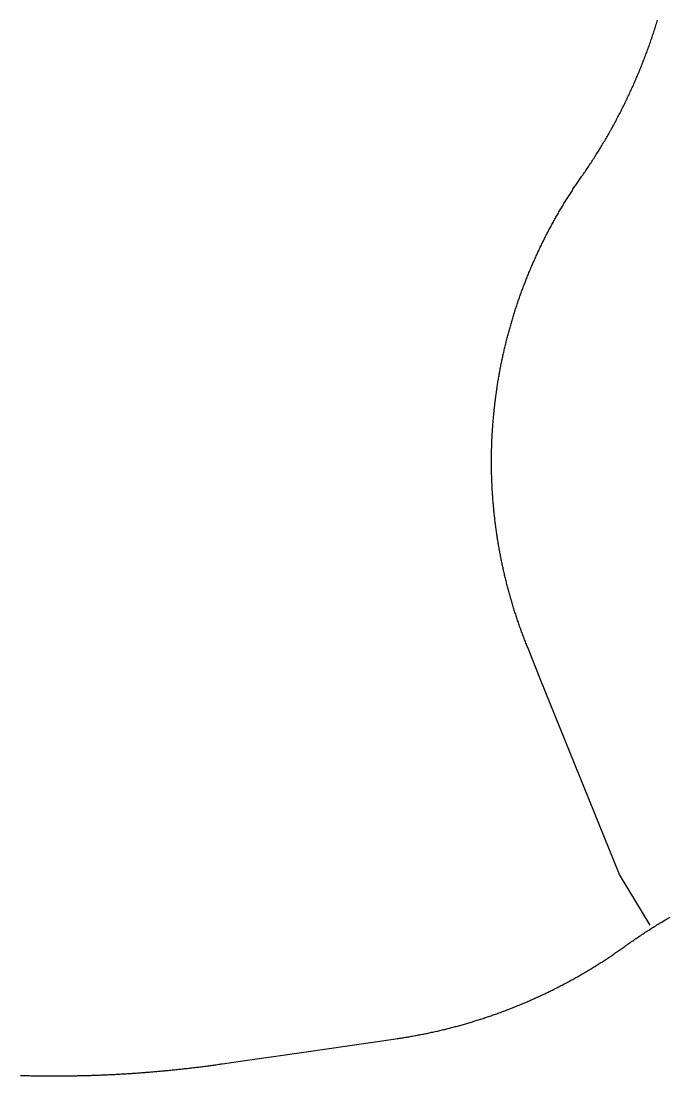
# Model space of a CAD drawing. Extents: x 1788175 to 1969470, y 584502 to 738744.
# Drawn here: x 1842377 to 1842868, y 717252 to 718054 of the extents above; entities that cross this region are included whole.
import ezdxf

# ---------------------------------------------------------------- set-up
doc = ezdxf.new("R2010")
doc.units = 0
doc.layers.add('SURVEY - TRANSPORTATION - Roads', color=7, linetype='Continuous')

msp = doc.modelspace()

# ---------------------------------------------------------------- linework, layer by layer
at = {"layer": 'SURVEY - TRANSPORTATION - Roads'}
for points in [[(1842842.03, 718006.75), (1842842.45, 718007.7), (1842842.85, 718008.64), (1842843.26, 718009.6), (1842843.67, 718010.54), (1842844.08, 718011.5), (1842844.48, 718012.45), (1842844.88, 718013.4), (1842845.28, 718014.35), (1842845.67, 718015.31), (1842846.07, 718016.26), (1842846.45, 718017.22), (1842846.85, 718018.17), (1842847.24, 718019.13), (1842847.62, 718020.09), (1842848, 718021.06), (1842848.38, 718022.02), (1842848.75, 718022.97), (1842849.13, 718023.93), (1842849.5, 718024.9), (1842849.87, 718025.87), (1842850.24, 718026.83), (1842850.6, 718027.8), (1842850.97, 718028.77), (1842851.33, 718029.73), (1842851.69, 718030.7), (1842852.05, 718031.67), (1842852.4, 718032.64), (1842852.75, 718033.61), (1842853.1, 718034.58), (1842853.45, 718035.56), (1842853.79, 718036.53), (1842854.12, 718037.51), (1842854.46, 718038.48), (1842854.8, 718039.46), (1842855.14, 718040.44), (1842855.47, 718041.42), (1842855.8, 718042.4), (1842856.12, 718043.37), (1842856.45, 718044.36), (1842856.77, 718045.33), (1842857.09, 718046.32), (1842857.4, 718047.31), (1842857.72, 718048.29), (1842858.04, 718049.27), (1842858.35, 718050.25), (1842858.65, 718051.24), (1842858.95, 718052.23), (1842859.26, 718053.22), (1842859.55, 718054.21)], [(1842792.4, 717921.08), (1842792.9, 717921.86), (1842793.4, 717922.63), (1842793.9, 717923.41), (1842794.4, 717924.17), (1842794.9, 717924.95), (1842795.4, 717925.72), (1842795.9, 717926.48), (1842796.41, 717927.25), (1842796.92, 717928.01), (1842797.43, 717928.77), (1842797.95, 717929.53), (1842798.45, 717930.3), (1842798.97, 717931.06), (1842799.5, 717931.82), (1842800.01, 717932.57), (1842800.54, 717933.32), (1842801.05, 717934.08), (1842801.6, 717934.86), (1842802.18, 717935.68), (1842802.76, 717936.53), (1842803.35, 717937.37), (1842803.94, 717938.23), (1842804.52, 717939.08), (1842805.1, 717939.94), (1842805.68, 717940.8), (1842806.25, 717941.66), (1842806.83, 717942.52), (1842807.4, 717943.37), (1842807.97, 717944.23), (1842808.54, 717945.09), (1842809.1, 717945.96), (1842809.67, 717946.82), (1842810.24, 717947.7), (1842810.8, 717948.56), (1842811.35, 717949.43), (1842811.9, 717950.31), (1842812.45, 717951.17), (1842813.01, 717952.05), (1842813.55, 717952.92), (1842814.1, 717953.8), (1842814.65, 717954.67), (1842815.2, 717955.56), (1842815.73, 717956.44), (1842816.26, 717957.32), (1842816.8, 717958.2), (1842817.34, 717959.08), (1842817.87, 717959.97), (1842818.4, 717960.86), (1842818.93, 717961.75), (1842819.45, 717962.64), (1842819.97, 717963.53), (1842820.5, 717964.42), (1842821.01, 717965.32), (1842821.53, 717966.21), (1842822.05, 717967.1), (1842822.55, 717968), (1842823.07, 717968.9), (1842823.57, 717969.8), (1842823.99, 717970.53), (1842824.08, 717970.71), (1842824.58, 717971.6), (1842825.08, 717972.51), (1842825.58, 717973.42), (1842826.08, 717974.32), (1842826.57, 717975.22), (1842827.06, 717976.13), (1842827.55, 717977.04), (1842828.05, 717977.95), (1842828.53, 717978.87), (1842829.01, 717979.78), (1842829.49, 717980.7), (1842829.97, 717981.61), (1842830.45, 717982.52), (1842830.92, 717983.44), (1842831.39, 717984.37), (1842831.86, 717985.28), (1842832.33, 717986.21), (1842832.8, 717987.12), (1842833.25, 717988.05), (1842833.71, 717988.97), (1842834.17, 717989.91), (1842834.63, 717990.83), (1842835.08, 717991.75), (1842835.53, 717992.68), (1842835.99, 717993.62), (1842836.43, 717994.54), (1842836.87, 717995.48), (1842837.32, 717996.42), (1842837.75, 717997.35), (1842838.2, 717998.28), (1842838.63, 717999.22), (1842839.06, 718000.16), (1842839.49, 718001.1), (1842839.92, 718002.04), (1842840.35, 718002.97), (1842840.77, 718003.92), (1842841.2, 718004.87), (1842841.61, 718005.81), (1842842.03, 718006.75)], [(1842753.58, 717840.12), (1842753.88, 717840.98), (1842754.18, 717841.86), (1842754.48, 717842.72), (1842754.78, 717843.58), (1842755.09, 717844.45), (1842755.39, 717845.32), (1842755.7, 717846.18), (1842756.01, 717847.05), (1842756.33, 717847.91), (1842756.64, 717848.77), (1842756.96, 717849.64), (1842757.28, 717850.5), (1842757.6, 717851.36), (1842757.93, 717852.22), (1842758.25, 717853.07), (1842758.58, 717853.93), (1842758.91, 717854.8), (1842759.01, 717855.06), (1842759.25, 717855.64), (1842759.58, 717856.5), (1842759.92, 717857.36), (1842760.25, 717858.21), (1842760.6, 717859.06), (1842760.94, 717859.92), (1842761.28, 717860.77), (1842761.63, 717861.62), (1842761.98, 717862.47), (1842762.33, 717863.32), (1842762.68, 717864.17), (1842763.04, 717865.01), (1842763.4, 717865.86), (1842763.75, 717866.7), (1842764.11, 717867.55), (1842764.48, 717868.39), (1842764.85, 717869.23), (1842765.21, 717870.07), (1842765.58, 717870.92), (1842765.95, 717871.76), (1842766.33, 717872.59), (1842766.7, 717873.43), (1842767.08, 717874.27), (1842767.45, 717875.11), (1842767.85, 717875.94), (1842768.22, 717876.77), (1842768.61, 717877.61), (1842769, 717878.44), (1842769.39, 717879.27), (1842769.78, 717880.1), (1842770.18, 717880.93), (1842770.57, 717881.77), (1842770.97, 717882.58), (1842771.37, 717883.42), (1842771.77, 717884.24), (1842772.18, 717885.07), (1842772.58, 717885.89), (1842772.99, 717886.71), (1842773.4, 717887.53), (1842773.81, 717888.36), (1842774.23, 717889.17), (1842774.65, 717889.99), (1842775.06, 717890.81), (1842775.49, 717891.62), (1842775.9, 717892.44), (1842776.33, 717893.26), (1842776.75, 717894.07), (1842777.18, 717894.88), (1842777.61, 717895.7), (1842778.05, 717896.51), (1842778.48, 717897.32), (1842778.92, 717898.12), (1842779.35, 717898.93), (1842779.8, 717899.74), (1842780.24, 717900.55), (1842780.68, 717901.35), (1842781.13, 717902.15), (1842781.57, 717902.96), (1842782.02, 717903.75), (1842782.47, 717904.55), (1842782.93, 717905.35), (1842783.39, 717906.15), (1842783.85, 717906.95), (1842784.3, 717907.74), (1842784.76, 717908.53), (1842785.22, 717909.33), (1842785.7, 717910.12), (1842786.15, 717910.91), (1842786.63, 717911.7), (1842787.1, 717912.49), (1842787.57, 717913.27), (1842788.05, 717914.07), (1842788.53, 717914.85), (1842789, 717915.62), (1842789.48, 717916.41), (1842789.96, 717917.2), (1842790.45, 717917.97), (1842790.94, 717918.75), (1842791.42, 717919.53), (1842791.92, 717920.31), (1842792.4, 717921.08)], [(1842734.95, 717751.34), (1842735.03, 717752.26), (1842735.11, 717753.17), (1842735.2, 717754.09), (1842735.28, 717755), (1842735.37, 717755.92), (1842735.46, 717756.82), (1842735.55, 717757.74), (1842735.65, 717758.66), (1842735.75, 717759.57), (1842735.85, 717760.48), (1842735.95, 717761.4), (1842736.05, 717762.31), (1842736.16, 717763.22), (1842736.27, 717764.13), (1842736.38, 717765.04), (1842736.5, 717765.95), (1842736.61, 717766.87), (1842736.73, 717767.77), (1842736.85, 717768.68), (1842736.97, 717769.6), (1842737.1, 717770.51), (1842737.22, 717771.42), (1842737.35, 717772.32), (1842737.49, 717773.23), (1842737.62, 717774.15), (1842737.75, 717775.06), (1842737.89, 717775.96), (1842738.03, 717776.87), (1842738.17, 717777.77), (1842738.32, 717778.68), (1842738.46, 717779.59), (1842738.61, 717780.49), (1842738.76, 717781.4), (1842738.92, 717782.31), (1842739.08, 717783.22), (1842739.24, 717784.12), (1842739.39, 717785.02), (1842739.55, 717785.92), (1842739.72, 717786.82), (1842739.89, 717787.73), (1842740.05, 717788.63), (1842740.23, 717789.53), (1842740.4, 717790.44), (1842740.58, 717791.34), (1842740.75, 717792.24), (1842740.93, 717793.14), (1842741.11, 717794.04), (1842741.3, 717794.94), (1842741.49, 717795.84), (1842741.68, 717796.74), (1842741.86, 717797.64), (1842742.05, 717798.53), (1842742.25, 717799.43), (1842742.45, 717800.33), (1842742.65, 717801.22), (1842742.85, 717802.12), (1842743.05, 717803.02), (1842743.26, 717803.92), (1842743.47, 717804.81), (1842743.68, 717805.7), (1842743.9, 717806.6), (1842744.11, 717807.49), (1842744.33, 717808.38), (1842744.55, 717809.27), (1842744.77, 717810.17), (1842744.99, 717811.06), (1842745.22, 717811.95), (1842745.45, 717812.84), (1842745.68, 717813.72), (1842745.9, 717814.62), (1842746.14, 717815.51), (1842746.38, 717816.39), (1842746.62, 717817.28), (1842746.86, 717818.17), (1842747.1, 717819.05), (1842747.35, 717819.93), (1842747.6, 717820.82), (1842747.85, 717821.7), (1842748.1, 717822.58), (1842748.35, 717823.47), (1842748.6, 717824.35), (1842748.86, 717825.23), (1842749.13, 717826.12), (1842749.39, 717826.99), (1842749.65, 717827.87), (1842749.92, 717828.75), (1842750.19, 717829.63), (1842750.46, 717830.51), (1842750.74, 717831.38), (1842751, 717832.26), (1842751.29, 717833.14), (1842751.56, 717834.02), (1842751.85, 717834.88), (1842752.13, 717835.76), (1842752.42, 717836.63), (1842752.7, 717837.51), (1842753, 717838.37), (1842753.29, 717839.24), (1842753.58, 717840.12)], [(1842737.93, 717661.59), (1842737.8, 717662.51), (1842737.65, 717663.41), (1842737.52, 717664.32), (1842737.39, 717665.23), (1842737.26, 717666.14), (1842737.13, 717667.05), (1842737, 717667.96), (1842736.88, 717668.87), (1842736.76, 717669.78), (1842736.64, 717670.68), (1842736.53, 717671.6), (1842736.41, 717672.51), (1842736.3, 717673.42), (1842736.19, 717674.34), (1842736.09, 717675.25), (1842735.98, 717676.16), (1842735.88, 717677.07), (1842735.78, 717677.98), (1842735.68, 717678.9), (1842735.58, 717679.81), (1842735.49, 717680.72), (1842735.39, 717681.64), (1842735.3, 717682.56), (1842735.21, 717683.47), (1842735.13, 717684.38), (1842735.05, 717685.3), (1842734.96, 717686.22), (1842734.89, 717687.12), (1842734.81, 717688.04), (1842734.74, 717688.96), (1842734.67, 717689.87), (1842734.6, 717690.79), (1842734.53, 717691.7), (1842734.46, 717692.62), (1842734.4, 717693.53), (1842734.34, 717694.45), (1842734.28, 717695.37), (1842734.22, 717696.29), (1842734.17, 717697.2), (1842734.12, 717698.12), (1842734.07, 717699.04), (1842734.02, 717699.96), (1842733.97, 717700.87), (1842733.93, 717701.79), (1842733.89, 717702.71), (1842733.85, 717703.62), (1842733.82, 717704.55), (1842733.79, 717705.47), (1842733.75, 717706.38), (1842733.72, 717707.3), (1842733.7, 717708.22), (1842733.67, 717709.13), (1842733.65, 717710.05), (1842733.63, 717710.97), (1842733.61, 717711.88), (1842733.6, 717712.81), (1842733.58, 717713.72), (1842733.57, 717714.64), (1842733.55, 717715.56), (1842733.55, 717716.48), (1842733.55, 717717.4), (1842733.55, 717718.32), (1842733.55, 717719.23), (1842733.55, 717720.16), (1842733.55, 717721.07), (1842733.55, 717721.99), (1842733.57, 717722.91), (1842733.58, 717723.82), (1842733.59, 717724.75), (1842733.6, 717725.66), (1842733.63, 717726.58), (1842733.64, 717727.51), (1842733.67, 717728.42), (1842733.69, 717729.34), (1842733.71, 717730.26), (1842733.75, 717731.17), (1842733.78, 717732.09), (1842733.8, 717733.01), (1842733.85, 717733.92), (1842733.88, 717734.84), (1842733.92, 717735.77), (1842733.96, 717736.68), (1842734.01, 717737.6), (1842734.05, 717738.52), (1842734.1, 717739.43), (1842734.15, 717740.35), (1842734.21, 717741.27), (1842734.26, 717742.18), (1842734.32, 717743.1), (1842734.38, 717744.02), (1842734.45, 717744.93), (1842734.51, 717745.85), (1842734.58, 717746.77), (1842734.65, 717747.68), (1842734.72, 717748.6), (1842734.8, 717749.52), (1842734.83, 717749.97), (1842734.86, 717750.42), (1842734.95, 717751.34)], [(1842854.03, 717366.87), (1842830.74, 717405.32), (1842770.59, 717554.03), (1842761.04, 717577.64), (1842760.69, 717578.51), (1842760.35, 717579.36), (1842760, 717580.22), (1842759.67, 717581.07), (1842759.33, 717581.92), (1842759, 717582.77), (1842758.67, 717583.63), (1842758.34, 717584.5), (1842758.01, 717585.36), (1842757.7, 717586.21), (1842757.37, 717587.07), (1842757.05, 717587.93), (1842756.73, 717588.79), (1842756.41, 717589.65), (1842756.1, 717590.52), (1842755.79, 717591.38), (1842755.47, 717592.25), (1842755.17, 717593.12), (1842754.86, 717593.98), (1842754.55, 717594.84), (1842754.26, 717595.72), (1842753.96, 717596.58), (1842753.66, 717597.45), (1842753.36, 717598.32), (1842753.07, 717599.19), (1842752.78, 717600.07), (1842752.5, 717600.94), (1842752.21, 717601.81), (1842751.92, 717602.68), (1842751.64, 717603.55), (1842751.36, 717604.42), (1842751.09, 717605.3), (1842750.8, 717606.18), (1842750.53, 717607.06), (1842750.26, 717607.93), (1842749.99, 717608.82), (1842749.72, 717609.69), (1842749.46, 717610.57), (1842749.2, 717611.45), (1842748.93, 717612.33), (1842748.68, 717613.22), (1842748.42, 717614.09), (1842748.17, 717614.97), (1842747.91, 717615.86), (1842747.66, 717616.74), (1842747.42, 717617.62), (1842747.17, 717618.51), (1842746.92, 717619.4), (1842746.68, 717620.28), (1842746.45, 717621.17), (1842746.21, 717622.06), (1842745.97, 717622.95), (1842745.74, 717623.83), (1842745.51, 717624.72), (1842745.28, 717625.62), (1842745.05, 717626.51), (1842744.83, 717627.4), (1842744.6, 717628.28), (1842744.39, 717629.17), (1842744.17, 717630.07), (1842743.95, 717630.96), (1842743.74, 717631.86), (1842743.53, 717632.75), (1842743.32, 717633.65), (1842743.11, 717634.54), (1842742.91, 717635.43), (1842742.71, 717636.33), (1842742.5, 717637.23), (1842742.3, 717638.12), (1842742.11, 717639.02), (1842741.92, 717639.92), (1842741.72, 717640.82), (1842741.54, 717641.72), (1842741.4, 717642.34), (1842741.35, 717642.62), (1842741.17, 717643.52), (1842740.99, 717644.42), (1842740.8, 717645.32), (1842740.63, 717646.22), (1842740.45, 717647.12), (1842740.28, 717648.02), (1842740.1, 717648.92), (1842739.93, 717649.82), (1842739.76, 717650.73), (1842739.6, 717651.63), (1842739.44, 717652.53), (1842739.28, 717653.44), (1842739.12, 717654.35), (1842738.96, 717655.25), (1842738.8, 717656.15), (1842738.65, 717657.06), (1842738.5, 717657.97), (1842738.36, 717658.87), (1842738.21, 717659.78), (1842738.07, 717660.69), (1842737.93, 717661.59)], [(1842845.05, 717357.88), (1842845.93, 717358.48), (1842846.8, 717359.06), (1842847.67, 717359.63), (1842848.55, 717360.22), (1842849.42, 717360.79), (1842850.3, 717361.37), (1842851.18, 717361.93), (1842852.05, 717362.51), (1842852.93, 717363.08), (1842853.82, 717363.64), (1842854.7, 717364.21), (1842855.59, 717364.77), (1842856.47, 717365.33), (1842857.35, 717365.88), (1842858.25, 717366.43), (1842859.14, 717366.98), (1842860.03, 717367.54), (1842860.93, 717368.08), (1842861.81, 717368.63), (1842862.72, 717369.18), (1842863.61, 717369.72), (1842864.51, 717370.25), (1842865.42, 717370.79), (1842865.59, 717370.89), (1842866.31, 717371.33), (1842867.22, 717371.86), (1842868.12, 717372.39), (1842869.03, 717372.92)], [(1842788.74, 717322.15), (1842789.55, 717322.58), (1842790.35, 717323.01), (1842791.17, 717323.45), (1842791.98, 717323.88), (1842792.79, 717324.33), (1842793.59, 717324.76), (1842794.4, 717325.2), (1842795.2, 717325.64), (1842796, 717326.09), (1842796.8, 717326.53), (1842797.6, 717326.98), (1842798.4, 717327.43), (1842799.2, 717327.89), (1842800, 717328.35), (1842800.8, 717328.8), (1842801.6, 717329.26), (1842802.39, 717329.73), (1842803.19, 717330.18), (1842803.98, 717330.64), (1842804.76, 717331.11), (1842805.55, 717331.58), (1842806.35, 717332.05), (1842807.14, 717332.53), (1842807.92, 717332.99), (1842808.7, 717333.47), (1842809.5, 717333.95), (1842810.28, 717334.43), (1842811.06, 717334.9), (1842811.85, 717335.39), (1842812.62, 717335.88), (1842813.4, 717336.36), (1842814.18, 717336.84), (1842814.95, 717337.33), (1842815.73, 717337.83), (1842816.5, 717338.33), (1842817.28, 717338.82), (1842818.05, 717339.31), (1842818.82, 717339.81), (1842819.6, 717340.31), (1842820.36, 717340.81), (1842821.13, 717341.32), (1842821.9, 717341.83), (1842822.66, 717342.33), (1842823.43, 717342.84), (1842824.2, 717343.35), (1842824.95, 717343.86), (1842825.71, 717344.38), (1842826.47, 717344.89), (1842827.23, 717345.42), (1842827.98, 717345.93), (1842828.74, 717346.45), (1842829.5, 717346.98), (1842830.25, 717347.5), (1842831, 717348.03), (1842831.75, 717348.56), (1842832.5, 717349.08), (1842833.25, 717349.63), (1842834, 717350.15), (1842834.76, 717350.71), (1842835.6, 717351.31), (1842836.45, 717351.92), (1842837.3, 717352.52), (1842838.15, 717353.13), (1842839.01, 717353.73), (1842839.87, 717354.33), (1842840.73, 717354.93), (1842841.6, 717355.53), (1842842.45, 717356.12), (1842843.32, 717356.71), (1842844.2, 717357.3), (1842845.05, 717357.88)], [(1842705.09, 717289.48), (1842705.97, 717289.73), (1842706.86, 717289.96), (1842707.75, 717290.2), (1842708.64, 717290.44), (1842709.52, 717290.68), (1842710.4, 717290.93), (1842711.29, 717291.18), (1842712.17, 717291.43), (1842713.05, 717291.68), (1842713.94, 717291.93), (1842714.82, 717292.19), (1842715.7, 717292.45), (1842716.58, 717292.71), (1842717.46, 717292.98), (1842718.34, 717293.23), (1842719.22, 717293.5), (1842720.1, 717293.77), (1842720.98, 717294.04), (1842721.85, 717294.31), (1842722.73, 717294.58), (1842723.6, 717294.86), (1842724.48, 717295.14), (1842725.35, 717295.42), (1842726.22, 717295.7), (1842727.1, 717295.98), (1842727.64, 717296.17), (1842727.97, 717296.28), (1842728.85, 717296.57), (1842729.71, 717296.85), (1842730.59, 717297.15), (1842731.45, 717297.44), (1842732.33, 717297.73), (1842733.2, 717298.04), (1842734.06, 717298.33), (1842734.93, 717298.64), (1842735.8, 717298.95), (1842736.65, 717299.25), (1842737.53, 717299.56), (1842738.39, 717299.88), (1842739.25, 717300.18), (1842740.11, 717300.5), (1842740.98, 717300.82), (1842741.84, 717301.14), (1842742.7, 717301.46), (1842743.55, 717301.78), (1842744.41, 717302.11), (1842745.28, 717302.43), (1842746.14, 717302.77), (1842746.99, 717303.09), (1842747.85, 717303.43), (1842748.7, 717303.77), (1842749.55, 717304.1), (1842750.4, 717304.43), (1842751.26, 717304.78), (1842752.11, 717305.13), (1842752.96, 717305.47), (1842753.81, 717305.81), (1842754.66, 717306.16), (1842755.51, 717306.52), (1842756.35, 717306.87), (1842757.2, 717307.23), (1842758.05, 717307.58), (1842758.9, 717307.93), (1842759.75, 717308.29), (1842760.59, 717308.66), (1842761.43, 717309.03), (1842762.28, 717309.39), (1842763.11, 717309.76), (1842763.95, 717310.13), (1842764.8, 717310.5), (1842765.64, 717310.88), (1842766.47, 717311.25), (1842767.3, 717311.63), (1842768.14, 717312.02), (1842768.97, 717312.39), (1842769.8, 717312.78), (1842770.65, 717313.17), (1842771.48, 717313.56), (1842772.3, 717313.95), (1842773.14, 717314.33), (1842773.96, 717314.73), (1842774.8, 717315.13), (1842775.62, 717315.53), (1842776.45, 717315.93), (1842777.28, 717316.33), (1842778.1, 717316.73), (1842778.93, 717317.13), (1842779.75, 717317.54), (1842780.57, 717317.95), (1842781.4, 717318.36), (1842782.21, 717318.78), (1842783.03, 717319.19), (1842783.85, 717319.61), (1842784.66, 717320.03), (1842785.48, 717320.45), (1842786.3, 717320.87), (1842787.11, 717321.29), (1842787.93, 717321.73), (1842788.74, 717322.15)], [(1842484.3, 717256.17), (1842485.26, 717256.25), (1842486.22, 717256.35), (1842487.19, 717256.43), (1842488.15, 717256.53), (1842489.11, 717256.63), (1842490.07, 717256.73), (1842491.04, 717256.82), (1842492, 717256.92), (1842492.96, 717257.02), (1842493.92, 717257.12), (1842494.88, 717257.21), (1842495.85, 717257.32), (1842496.8, 717257.42), (1842497.76, 717257.53), (1842498.73, 717257.63), (1842499.69, 717257.73), (1842500.65, 717257.84), (1842501.61, 717257.95), (1842502.57, 717258.06), (1842503.53, 717258.17), (1842504.49, 717258.28), (1842505.45, 717258.39), (1842506.4, 717258.5), (1842507.36, 717258.62), (1842508.33, 717258.73), (1842509.29, 717258.85), (1842510.25, 717258.97), (1842511.21, 717259.08), (1842512.16, 717259.2), (1842513.13, 717259.33), (1842514.09, 717259.45), (1842515.05, 717259.57), (1842516, 717259.69), (1842516.96, 717259.82), (1842517.92, 717259.94), (1842518.88, 717260.07), (1842519.84, 717260.2), (1842520.8, 717260.33), (1842521.75, 717260.45), (1842522.71, 717260.58), (1842523.67, 717260.72), (1842524.62, 717260.85), (1842525.58, 717260.98), (1842526.54, 717261.12), (1842527.5, 717261.25), (1842528.45, 717261.39), (1842529.42, 717261.53), (1842539.47, 717262.98), (1842591.21, 717270.45), (1842661, 717280.52), (1842661.92, 717280.65), (1842662.83, 717280.78), (1842663.74, 717280.92), (1842664.65, 717281.06), (1842665.55, 717281.2), (1842666.46, 717281.35), (1842667.36, 717281.48), (1842668.28, 717281.64), (1842669.18, 717281.79), (1842670.08, 717281.94), (1842670.99, 717282.09), (1842671.9, 717282.25), (1842672.8, 717282.41), (1842673.7, 717282.57), (1842674.61, 717282.73), (1842675.51, 717282.89), (1842676.41, 717283.06), (1842677.32, 717283.23), (1842678.22, 717283.4), (1842679.12, 717283.58), (1842680.03, 717283.75), (1842680.93, 717283.92), (1842681.83, 717284.1), (1842682.73, 717284.28), (1842683.62, 717284.47), (1842684.53, 717284.65), (1842685.43, 717284.83), (1842686.32, 717285.03), (1842687.22, 717285.23), (1842688.12, 717285.42), (1842689.01, 717285.61), (1842689.91, 717285.81), (1842690.81, 717286.01), (1842691.7, 717286.21), (1842692.6, 717286.42), (1842693.5, 717286.62), (1842694.39, 717286.83), (1842695.29, 717287.03), (1842696.18, 717287.25), (1842697.07, 717287.47), (1842697.96, 717287.68), (1842698.86, 717287.9), (1842699.75, 717288.12), (1842700.64, 717288.34), (1842701.53, 717288.57), (1842702.42, 717288.79), (1842703.3, 717289.03), (1842704.2, 717289.25), (1842705.09, 717289.48)], [(1842389.7, 717252.39), (1842390.66, 717252.38), (1842391.63, 717252.37), (1842392.6, 717252.36), (1842393.56, 717252.35), (1842394.53, 717252.34), (1842395.5, 717252.33), (1842396.46, 717252.33), (1842397.43, 717252.33), (1842398.4, 717252.33), (1842399.36, 717252.32), (1842400.33, 717252.32), (1842401.3, 717252.32), (1842402.26, 717252.32), (1842403.23, 717252.32), (1842404.2, 717252.32), (1842405.16, 717252.33), (1842406.13, 717252.33), (1842407.1, 717252.33), (1842408.06, 717252.33), (1842409.03, 717252.35), (1842410, 717252.35), (1842410.96, 717252.37), (1842411.93, 717252.38), (1842412.9, 717252.39), (1842413.86, 717252.4), (1842414.83, 717252.42), (1842415.8, 717252.43), (1842416.76, 717252.45), (1842417.73, 717252.46), (1842418.7, 717252.48), (1842419.66, 717252.5), (1842420.63, 717252.52), (1842421.6, 717252.54), (1842422.55, 717252.56), (1842423.53, 717252.58), (1842424.49, 717252.62), (1842425.45, 717252.63), (1842426.43, 717252.67), (1842427.39, 717252.69), (1842428.35, 717252.72), (1842429.32, 717252.75), (1842430.29, 717252.78), (1842431.25, 717252.81), (1842432.22, 717252.84), (1842433.18, 717252.88), (1842434.15, 717252.91), (1842435.11, 717252.95), (1842436.09, 717252.98), (1842437.05, 717253.03), (1842438.01, 717253.06), (1842438.98, 717253.1), (1842439.95, 717253.14), (1842440.91, 717253.18), (1842441.88, 717253.23), (1842442.85, 717253.28), (1842443.8, 717253.32), (1842444.78, 717253.37), (1842445.74, 717253.41), (1842446.7, 717253.46), (1842447.67, 717253.51), (1842448.63, 717253.56), (1842449.6, 717253.62), (1842450.57, 717253.67), (1842451.53, 717253.72), (1842452.5, 717253.78), (1842453.46, 717253.83), (1842454.43, 717253.88), (1842455.39, 717253.94), (1842456.35, 717254), (1842457.32, 717254.06), (1842458.29, 717254.13), (1842459.25, 717254.18), (1842460.21, 717254.25), (1842461.18, 717254.31), (1842462.14, 717254.38), (1842463.1, 717254.45), (1842464.07, 717254.51), (1842465.03, 717254.58), (1842466, 717254.65), (1842466.96, 717254.72), (1842467.93, 717254.79), (1842468.89, 717254.87), (1842469.85, 717254.93), (1842470.82, 717255.01), (1842471.03, 717255.03), (1842471.78, 717255.08), (1842472.75, 717255.17), (1842473.71, 717255.24), (1842474.67, 717255.33), (1842475.64, 717255.4), (1842476.6, 717255.48), (1842477.56, 717255.56), (1842478.53, 717255.64), (1842479.49, 717255.73), (1842480.45, 717255.82), (1842481.41, 717255.9), (1842482.38, 717255.99), (1842483.34, 717256.08), (1842484.3, 717256.17)], [(1842376.17, 717252.68), (1842377.13, 717252.64), (1842378.1, 717252.62), (1842379.07, 717252.6), (1842380.03, 717252.58), (1842381, 717252.55), (1842381.97, 717252.53), (1842382.94, 717252.51), (1842383.9, 717252.49), (1842384.86, 717252.47), (1842385.84, 717252.45), (1842386.8, 717252.43), (1842387.76, 717252.42), (1842388.73, 717252.41), (1842389.7, 717252.39)]]:
    msp.add_lwpolyline(points, dxfattribs=at)

doc.saveas('drawing.dxf')
